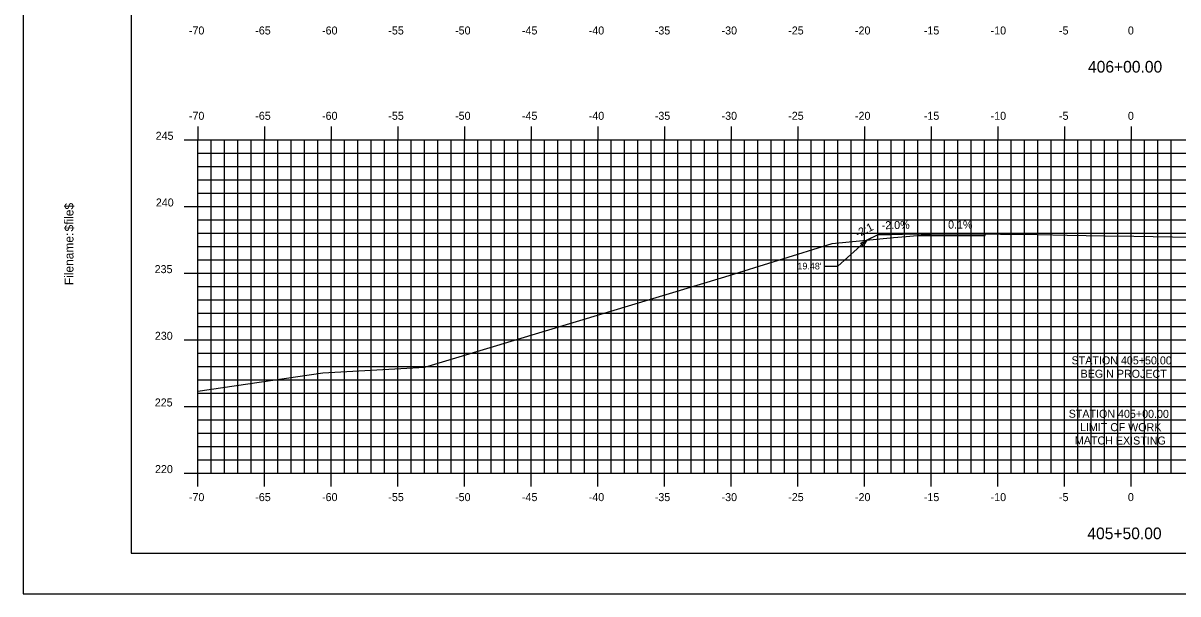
# Model space of a CAD drawing. Extents: x 1160718 to 1173142, y 616002 to 617630.
# Drawn here: x 1166996.5 to 1167083.1, y 616613.9 to 616656.7 of the extents above; entities that cross this region are included whole.
import ezdxf

# ---------------------------------------------------------------- set-up
doc = ezdxf.new("R2010")
doc.units = 0
for name, color, linetype in [('ANNOTATION', 7, 'Continuous'), ('BORDER', 7, 'Continuous'), ('D_Roadway_Centerline', 7, 'Continuous'), ('D_Roadway_Edge_Shoulder', 7, 'Continuous'), ('D_Roadway_Edge_TW', 7, 'Continuous'), ('D_Roadway_SlopeLines', 7, 'Continuous'), ('H_V ANNOTATION', 7, 'Continuous'), ('MAJOR', 7, 'Continuous'), ('MINOR', 7, 'Continuous'), ('PLOT BOUNDARY', 7, 'Continuous'), ('S_Roadway_Centerline', 7, 'Continuous')]:
    doc.layers.add(name, color=color, linetype=linetype)

msp = doc.modelspace()

# ---------------------------------------------------------------- linework, layer by layer
at = {"layer": 'ANNOTATION'}
for p in [(1167059.752, 616640.407), (1167056.559, 616638.456)]:
    msp.add_line(p, (1167057.559, 616638.456), dxfattribs=at)
msp.add_lwpolyline([(1167059.295, 616640.168), (1167059.752, 616640.407), (1167059.461, 616639.981)], close=True, dxfattribs=at)
at = {"layer": 'BORDER'}
for p, q in [((1167004.559, 616721.928), (1167004.559, 616616.928)), ((1167004.559, 616616.928), (1167164.559, 616616.928))]:
    msp.add_line(p, q, dxfattribs=at)
at = {"layer": 'D_Roadway_Centerline'}
msp.add_lwpolyline([(1167059.752, 616640.407), (1167060.495, 616640.779), (1167060.559, 616640.811), (1167063.337, 616640.867), (1167063.559, 616640.871), (1167063.643, 616640.871), (1167064.732, 616640.869), (1167065.011, 616640.869), (1167068.623, 616640.864)], dxfattribs=at)
at = {"layer": 'D_Roadway_Edge_Shoulder'}
msp.add_lwpolyline([(1167063.559, 616640.871), (1167063.559, 616640.746)], dxfattribs=at)
msp.add_lwpolyline([(1167063.559, 616640.871), (1167063.559, 616640.746)], dxfattribs=at)
at = {"layer": 'D_Roadway_Edge_TW'}
msp.add_lwpolyline([(1167068.623, 616640.864), (1167064.732, 616640.869), (1167063.559, 616640.871), (1167063.559, 616640.746), (1167068.623, 616640.739), (1167068.623, 616640.864)], dxfattribs=at)
msp.add_lwpolyline([(1167068.623, 616640.864), (1167064.732, 616640.869), (1167063.559, 616640.871), (1167063.559, 616640.746), (1167068.623, 616640.739), (1167068.623, 616640.864)], dxfattribs=at)
at = {"layer": 'D_Roadway_SlopeLines'}
for points in [[(1167060.559, 616640.811), (1167059.752, 616640.407)], [(1167060.559, 616640.811), (1167059.752, 616640.407)], [(1167060.559, 616640.811), (1167059.752, 616640.407)], [(1167060.559, 616640.811), (1167059.752, 616640.407)], [(1167060.559, 616640.811), (1167059.752, 616640.407)], [(1167060.559, 616640.811), (1167059.752, 616640.407)], [(1167060.559, 616640.811), (1167059.752, 616640.407)], [(1167063.559, 616640.871), (1167060.559, 616640.811)], [(1167063.559, 616640.871), (1167060.559, 616640.811)]]:
    msp.add_lwpolyline(points, dxfattribs=at)
at = {"layer": 'MAJOR'}
for p, q in [((1167009.559, 616648.93), (1167009.559, 616647.928)), ((1167014.559, 616648.93), (1167014.559, 616647.928)), ((1167019.559, 616648.93), (1167019.559, 616647.928)), ((1167024.559, 616648.93), (1167024.559, 616647.928)), ((1167029.559, 616648.93), (1167029.559, 616647.928)), ((1167034.559, 616648.93), (1167034.559, 616647.928)), ((1167039.559, 616648.93), (1167039.559, 616647.928)), ((1167044.559, 616648.93), (1167044.559, 616647.928)), ((1167049.559, 616648.93), (1167049.559, 616647.928)), ((1167054.559, 616648.93), (1167054.559, 616647.928)), ((1167059.559, 616648.93), (1167059.559, 616647.928)), ((1167064.559, 616648.93), (1167064.559, 616647.928)), ((1167069.559, 616648.93), (1167069.559, 616647.928)), ((1167074.559, 616648.93), (1167074.559, 616647.928)), ((1167079.559, 616648.93), (1167079.559, 616647.928)), ((1167008.557, 616647.928), (1167009.559, 616647.928)), ((1167009.559, 616647.928), (1167149.559, 616647.928)), ((1167009.559, 616622.928), (1167009.559, 616647.928)), ((1167009.559, 616622.928), (1167009.559, 616647.928)), ((1167009.559, 616647.928), (1167149.559, 616647.928)), ((1167014.559, 616622.928), (1167014.559, 616647.928)), ((1167019.559, 616622.928), (1167019.559, 616647.928)), ((1167024.559, 616622.928), (1167024.559, 616647.928)), ((1167029.559, 616622.928), (1167029.559, 616647.928)), ((1167034.559, 616622.928), (1167034.559, 616647.928)), ((1167039.559, 616622.928), (1167039.559, 616647.928)), ((1167044.559, 616622.928), (1167044.559, 616647.928)), ((1167049.559, 616622.928), (1167049.559, 616647.928)), ((1167054.559, 616622.928), (1167054.559, 616647.928)), ((1167059.559, 616622.928), (1167059.559, 616647.928)), ((1167064.559, 616622.928), (1167064.559, 616647.928)), ((1167069.559, 616622.928), (1167069.559, 616647.928)), ((1167074.559, 616622.928), (1167074.559, 616647.928)), ((1167079.559, 616622.928), (1167079.559, 616647.928)), ((1167008.557, 616642.928), (1167009.559, 616642.928)), ((1167009.559, 616642.928), (1167149.559, 616642.928)), ((1167008.557, 616637.928), (1167009.559, 616637.928)), ((1167009.559, 616637.928), (1167149.559, 616637.928)), ((1167008.557, 616632.928), (1167009.559, 616632.928)), ((1167009.559, 616632.928), (1167149.559, 616632.928)), ((1167008.557, 616627.928), (1167009.559, 616627.928)), ((1167009.559, 616627.928), (1167149.559, 616627.928)), ((1167008.557, 616622.928), (1167009.559, 616622.928)), ((1167009.559, 616622.928), (1167149.559, 616622.928)), ((1167009.559, 616622.928), (1167149.559, 616622.928)), ((1167009.559, 616621.926), (1167009.559, 616622.928)), ((1167014.559, 616621.926), (1167014.559, 616622.928)), ((1167019.559, 616621.926), (1167019.559, 616622.928)), ((1167024.559, 616621.926), (1167024.559, 616622.928)), ((1167029.559, 616621.926), (1167029.559, 616622.928)), ((1167034.559, 616621.926), (1167034.559, 616622.928)), ((1167039.559, 616621.926), (1167039.559, 616622.928)), ((1167044.559, 616621.926), (1167044.559, 616622.928)), ((1167049.559, 616621.926), (1167049.559, 616622.928)), ((1167054.559, 616621.926), (1167054.559, 616622.928)), ((1167059.559, 616621.926), (1167059.559, 616622.928)), ((1167064.559, 616621.926), (1167064.559, 616622.928)), ((1167069.559, 616621.926), (1167069.559, 616622.928)), ((1167074.559, 616621.926), (1167074.559, 616622.928)), ((1167079.559, 616621.926), (1167079.559, 616622.928))]:
    msp.add_line(p, q, dxfattribs=at)
at = {"layer": 'MINOR'}
for p, q in [((1167010.559, 616622.928), (1167010.559, 616647.928)), ((1167011.559, 616622.928), (1167011.559, 616647.928)), ((1167012.559, 616622.928), (1167012.559, 616647.928)), ((1167013.559, 616622.928), (1167013.559, 616647.928)), ((1167015.559, 616622.928), (1167015.559, 616647.928)), ((1167016.559, 616622.928), (1167016.559, 616647.928)), ((1167017.559, 616622.928), (1167017.559, 616647.928)), ((1167018.559, 616622.928), (1167018.559, 616647.928)), ((1167020.559, 616622.928), (1167020.559, 616647.928)), ((1167021.559, 616622.928), (1167021.559, 616647.928)), ((1167022.559, 616622.928), (1167022.559, 616647.928)), ((1167023.559, 616622.928), (1167023.559, 616647.928)), ((1167025.559, 616622.928), (1167025.559, 616647.928)), ((1167026.559, 616622.928), (1167026.559, 616647.928)), ((1167027.559, 616622.928), (1167027.559, 616647.928)), ((1167028.559, 616622.928), (1167028.559, 616647.928)), ((1167030.559, 616622.928), (1167030.559, 616647.928)), ((1167031.559, 616622.928), (1167031.559, 616647.928)), ((1167032.559, 616622.928), (1167032.559, 616647.928)), ((1167033.559, 616622.928), (1167033.559, 616647.928)), ((1167035.559, 616622.928), (1167035.559, 616647.928)), ((1167036.559, 616622.928), (1167036.559, 616647.928)), ((1167037.559, 616622.928), (1167037.559, 616647.928)), ((1167038.559, 616622.928), (1167038.559, 616647.928)), ((1167040.559, 616622.928), (1167040.559, 616647.928)), ((1167041.559, 616622.928), (1167041.559, 616647.928)), ((1167042.559, 616622.928), (1167042.559, 616647.928)), ((1167043.559, 616622.928), (1167043.559, 616647.928)), ((1167045.559, 616622.928), (1167045.559, 616647.928)), ((1167046.559, 616622.928), (1167046.559, 616647.928)), ((1167047.559, 616622.928), (1167047.559, 616647.928)), ((1167048.559, 616622.928), (1167048.559, 616647.928)), ((1167050.559, 616622.928), (1167050.559, 616647.928)), ((1167051.559, 616622.928), (1167051.559, 616647.928)), ((1167052.559, 616622.928), (1167052.559, 616647.928)), ((1167053.559, 616622.928), (1167053.559, 616647.928)), ((1167055.559, 616622.928), (1167055.559, 616647.928)), ((1167056.559, 616622.928), (1167056.559, 616647.928)), ((1167057.559, 616622.928), (1167057.559, 616647.928)), ((1167058.559, 616622.928), (1167058.559, 616647.928)), ((1167060.559, 616622.928), (1167060.559, 616647.928)), ((1167061.559, 616622.928), (1167061.559, 616647.928)), ((1167062.559, 616622.928), (1167062.559, 616647.928)), ((1167063.559, 616622.928), (1167063.559, 616647.928)), ((1167065.559, 616622.928), (1167065.559, 616647.928)), ((1167066.559, 616622.928), (1167066.559, 616647.928)), ((1167067.559, 616622.928), (1167067.559, 616647.928)), ((1167068.559, 616622.928), (1167068.559, 616647.928)), ((1167070.559, 616622.928), (1167070.559, 616647.928)), ((1167071.559, 616622.928), (1167071.559, 616647.928)), ((1167072.559, 616622.928), (1167072.559, 616647.928)), ((1167073.559, 616622.928), (1167073.559, 616647.928)), ((1167075.559, 616622.928), (1167075.559, 616647.928)), ((1167076.559, 616622.928), (1167076.559, 616647.928)), ((1167077.559, 616622.928), (1167077.559, 616647.928)), ((1167078.559, 616622.928), (1167078.559, 616647.928)), ((1167080.559, 616622.928), (1167080.559, 616647.928)), ((1167081.559, 616622.928), (1167081.559, 616647.928)), ((1167082.559, 616622.928), (1167082.559, 616647.928)), ((1167009.559, 616646.928), (1167149.559, 616646.928)), ((1167009.559, 616646.928), (1167010.561, 616646.928)), ((1167009.559, 616645.928), (1167149.559, 616645.928)), ((1167009.559, 616645.928), (1167010.561, 616645.928)), ((1167009.559, 616644.928), (1167149.559, 616644.928)), ((1167009.559, 616644.928), (1167010.561, 616644.928)), ((1167009.559, 616643.928), (1167149.559, 616643.928)), ((1167009.559, 616643.928), (1167010.561, 616643.928)), ((1167009.559, 616641.928), (1167149.559, 616641.928)), ((1167009.559, 616641.928), (1167010.561, 616641.928)), ((1167009.559, 616640.928), (1167149.559, 616640.928)), ((1167009.559, 616640.928), (1167010.561, 616640.928)), ((1167009.559, 616639.928), (1167149.559, 616639.928)), ((1167009.559, 616639.928), (1167010.561, 616639.928)), ((1167009.559, 616638.928), (1167149.559, 616638.928)), ((1167009.559, 616638.928), (1167010.561, 616638.928)), ((1167009.559, 616636.928), (1167149.559, 616636.928)), ((1167009.559, 616636.928), (1167010.561, 616636.928)), ((1167009.559, 616635.928), (1167149.559, 616635.928)), ((1167009.559, 616635.928), (1167010.561, 616635.928)), ((1167009.559, 616634.928), (1167149.559, 616634.928)), ((1167009.559, 616634.928), (1167010.561, 616634.928)), ((1167009.559, 616633.928), (1167149.559, 616633.928)), ((1167009.559, 616633.928), (1167010.561, 616633.928)), ((1167009.559, 616631.928), (1167149.559, 616631.928)), ((1167009.559, 616631.928), (1167010.561, 616631.928)), ((1167009.559, 616630.928), (1167149.559, 616630.928)), ((1167009.559, 616630.928), (1167010.561, 616630.928)), ((1167009.559, 616629.928), (1167149.559, 616629.928)), ((1167009.559, 616629.928), (1167010.561, 616629.928)), ((1167009.559, 616628.928), (1167149.559, 616628.928)), ((1167009.559, 616628.928), (1167010.561, 616628.928)), ((1167009.559, 616626.928), (1167149.559, 616626.928)), ((1167009.559, 616626.928), (1167010.561, 616626.928)), ((1167009.559, 616625.928), (1167149.559, 616625.928)), ((1167009.559, 616625.928), (1167010.561, 616625.928)), ((1167009.559, 616624.928), (1167149.559, 616624.928)), ((1167009.559, 616624.928), (1167010.561, 616624.928)), ((1167009.559, 616623.928), (1167149.559, 616623.928)), ((1167009.559, 616623.928), (1167010.561, 616623.928))]:
    msp.add_line(p, q, dxfattribs=at)
at = {"layer": 'PLOT BOUNDARY'}
msp.add_lwpolyline([(1166996.466, 616613.869), (1167166.466, 616613.869), (1167166.466, 616723.869), (1166996.466, 616723.869)], close=True, dxfattribs=at)
at = {"layer": 'S_Roadway_Centerline'}
msp.add_lwpolyline([(1167009.559, 616629.085), (1167018.932, 616630.452), (1167026.589, 616630.876), (1167049.09, 616637.655), (1167057.135, 616640.154), (1167061.736, 616640.6), (1167062.694, 616640.684), (1167064.083, 616640.81), (1167064.732, 616640.869), (1167066.913, 616640.866), (1167069.77, 616640.862), (1167072.589, 616640.818), (1167074.77, 616640.785), (1167077.621, 616640.737), (1167079.77, 616640.704), (1167082.654, 616640.643), (1167084.77, 616640.599)], dxfattribs=at)

# ---------------------------------------------------------------- texts
at = {"layer": 'ANNOTATION'}
for s, rotation, p in [('-2:1', 26.57974, (1167059.052, 616640.576)), ('-2.0%', 1.14343, (1167060.862, 616641.217)), ('0.1%', 359.92408, (1167065.834, 616641.268)), ('STATION 405+50.00', 359.92408, (1167075.096, 616631.089)), ('BEGIN PROJECT', 359.92408, (1167075.77, 616630.086)), ('STATION 405+00.00', 359.92408, (1167074.879, 616627.083)), ('LIMIT OF WORK', 359.92408, (1167075.727, 616626.08)), ('MATCH EXISTING', 359.92408, (1167075.342, 616625.079))]:
    msp.add_text(s, height=0.6, rotation=rotation, dxfattribs=at).set_placement(p)
msp.add_text("19.48'", height=0.5, dxfattribs=at).set_placement((1167054.539, 616638.206))
at = {"layer": 'BORDER'}
for s, p in [('$file$', (1167000.244, 616641.054)), ('Filename:', (1167000.244, 616637.027))]:
    msp.add_text(s, height=0.6696, rotation=90, dxfattribs=at).set_placement(p)
at = {"layer": 'H_V ANNOTATION'}
for s, height, p in [('-70', 0.6, (1167008.9, 616655.828)), ('-65', 0.6, (1167013.877, 616655.828)), ('-60', 0.6, (1167018.885, 616655.828)), ('-55', 0.6, (1167023.855, 616655.828)), ('-50', 0.6, (1167028.863, 616655.828)), ('-45', 0.6, (1167033.877, 616655.828)), ('-40', 0.6, (1167038.885, 616655.828)), ('-35', 0.6, (1167043.839, 616655.828)), ('-30', 0.6, (1167048.847, 616655.828)), ('-25', 0.6, (1167053.844, 616655.828)), ('-20', 0.6, (1167058.852, 616655.828)), ('-15', 0.6, (1167064.016, 616655.828)), ('-10', 0.6, (1167069.024, 616655.828)), ('-5', 0.6, (1167074.149, 616655.828)), ('0', 0.6, (1167079.318, 616655.828)), ('406+00.00', 0.875, (1167076.328, 616652.971)), ('-70', 0.6, (1167008.9, 616649.428)), ('-65', 0.6, (1167013.877, 616649.428)), ('-60', 0.6, (1167018.885, 616649.428)), ('-55', 0.6, (1167023.855, 616649.428)), ('-50', 0.6, (1167028.863, 616649.428)), ('-45', 0.6, (1167033.877, 616649.428)), ('-40', 0.6, (1167038.885, 616649.428)), ('-35', 0.6, (1167043.839, 616649.428)), ('-30', 0.6, (1167048.847, 616649.428)), ('-25', 0.6, (1167053.844, 616649.428)), ('-20', 0.6, (1167058.852, 616649.428)), ('-15', 0.6, (1167064.016, 616649.428)), ('-10', 0.6, (1167069.024, 616649.428)), ('-5', 0.6, (1167074.149, 616649.428)), ('0', 0.6, (1167079.318, 616649.428)), ('245', 0.6, (1167006.405, 616647.928)), ('240', 0.6, (1167006.421, 616642.928)), ('235', 0.6, (1167006.33, 616637.928)), ('230', 0.6, (1167006.346, 616632.928)), ('225', 0.6, (1167006.341, 616627.928)), ('220', 0.6, (1167006.357, 616622.928)), ('-70', 0.6, (1167008.9, 616620.828)), ('-65', 0.6, (1167013.877, 616620.828)), ('-60', 0.6, (1167018.885, 616620.828)), ('-55', 0.6, (1167023.855, 616620.828)), ('-50', 0.6, (1167028.863, 616620.828)), ('-45', 0.6, (1167033.877, 616620.828)), ('-40', 0.6, (1167038.885, 616620.828)), ('-35', 0.6, (1167043.839, 616620.828)), ('-30', 0.6, (1167048.847, 616620.828)), ('-25', 0.6, (1167053.844, 616620.828)), ('-20', 0.6, (1167058.852, 616620.828)), ('-15', 0.6, (1167064.016, 616620.828)), ('-10', 0.6, (1167069.024, 616620.828)), ('-5', 0.6, (1167074.149, 616620.828)), ('0', 0.6, (1167079.318, 616620.828)), ('405+50.00', 0.875, (1167076.281, 616617.971))]:
    msp.add_text(s, height=height, dxfattribs=at).set_placement(p)

doc.saveas('drawing.dxf')
